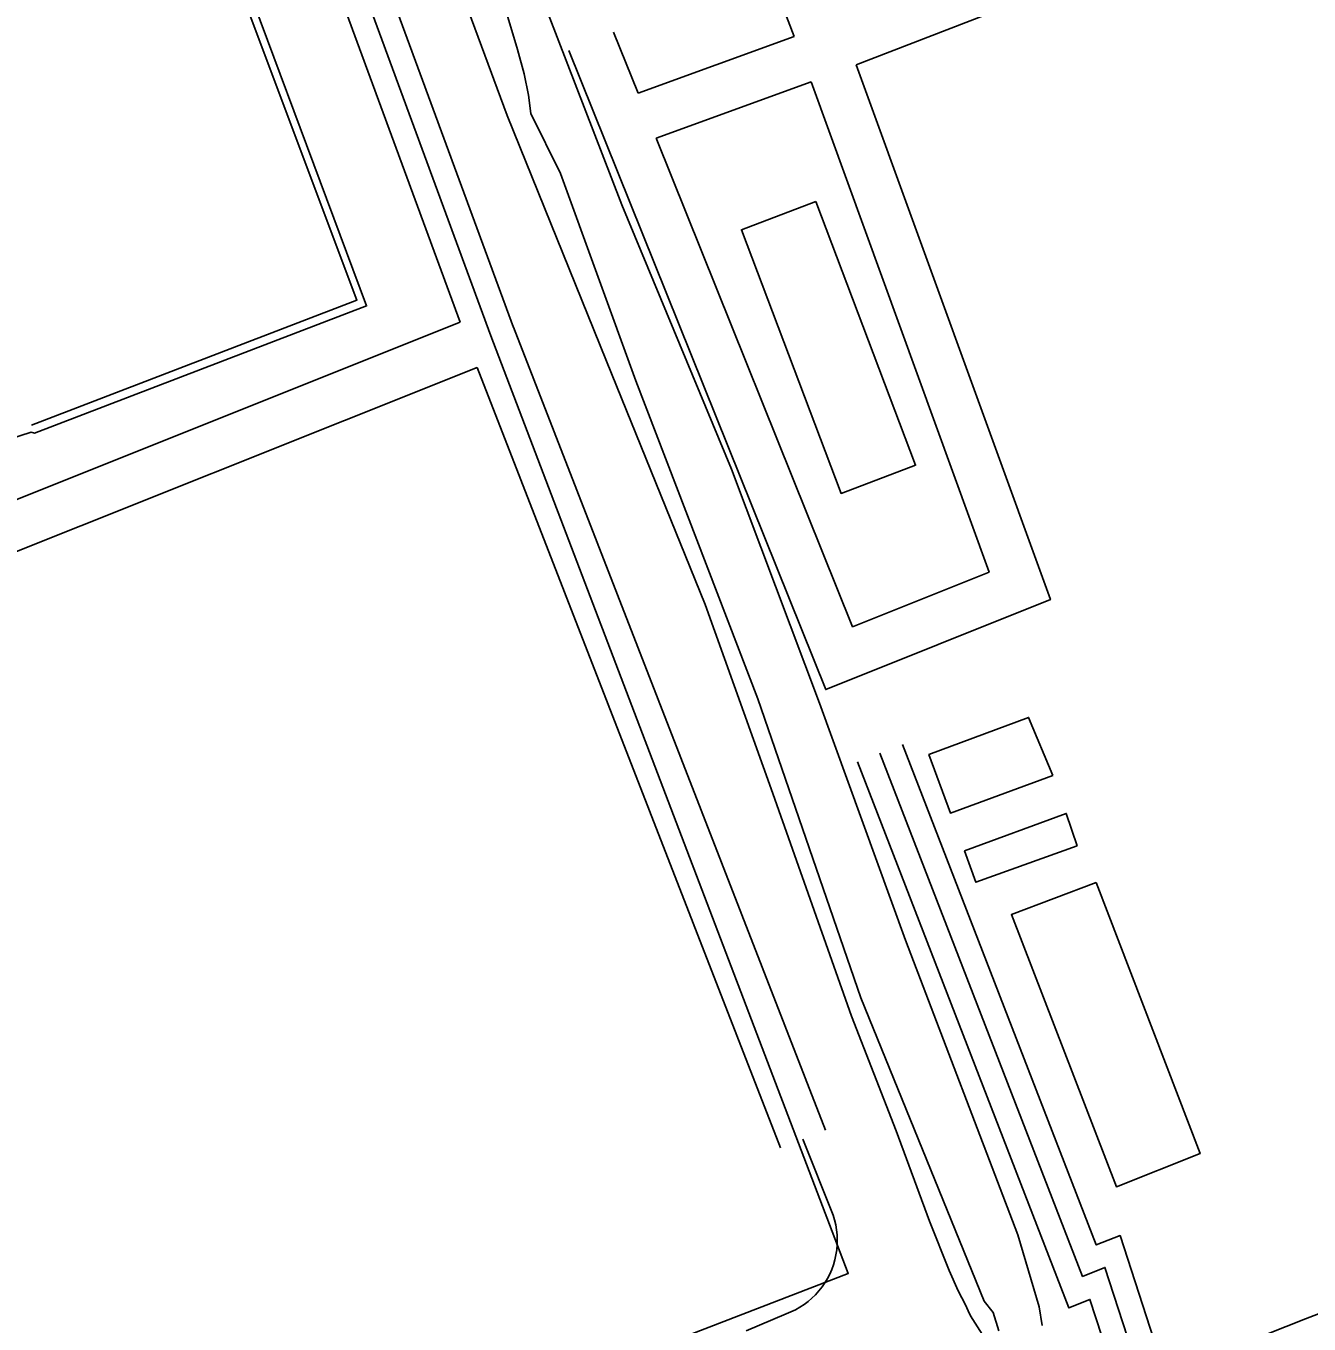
# Model space of a CAD drawing. Extents: x 3694830 to 3732949, y 415201 to 440970.
# Drawn here: x 3713048 to 3713845, y 428467 to 429273 of the extents above; entities that cross this region are included whole.
import ezdxf

# ---------------------------------------------------------------- set-up
doc = ezdxf.new("R2010")
doc.units = 0
for name, color, linetype in [('V-BLDG-OTLN', 7, 'Continuous'), ('V-ROAD-CNTR', 7, 'Continuous'), ('V-SITE-VEGE', 7, 'Continuous'), ('V-TOPO-SHOR', 7, 'Continuous'), ('V-UTIL-LINE', 7, 'Continuous')]:
    doc.layers.add(name, color=color, linetype=linetype)

msp = doc.modelspace()

# ---------------------------------------------------------------- linework, layer by layer
at = {"layer": 'V-BLDG-OTLN'}
for points in [[(3713538.4, 429164.04), (3713600.28, 429000.39), (3713553.99, 428982.88), (3713492.1, 429146.53)], [(3713685.57, 428807.81), (3713621.86, 428784.47), (3713608.56, 428820.77), (3713670.45, 428843.82)], [(3713700.67, 428764.18), (3713637.65, 428741.53), (3713630.65, 428761), (3713693.81, 428784.26)], [(3713712.37, 428741.32), (3713776.92, 428573.03), (3713724.98, 428552.42), (3713659.73, 428721.41)]]:
    msp.add_lwpolyline(points, close=True, dxfattribs=at)
at = {"layer": 'V-ROAD-CNTR'}
for points in [[(3713524.93, 429266.49), (3713367.9, 429676.1), (3713845.46, 429857.38), (3713870.17, 429861.88), (3713895.87, 429848.02), (3713912.98, 429815.56), (3714007.22, 429563.91)], [(3713061.72, 429798.61), (3713121.05, 429666.54), (3713336.61, 429080.74)], [(3713053.8, 429779.64), (3713107.16, 429660.87), (3713317.49, 429089.25)], [(3713140.18, 429658.02), (3713350.69, 429085.92)], [(3713563.46, 429248.88), (3714027.12, 429428.24)], [(3713412.69, 429269.13), (3713427.9, 429231.33)], [(3713427.9, 429231.33), (3713524.93, 429266.49)], [(3713384.86, 429257.93), (3713544.5, 428861.13), (3713684.01, 428916.98), (3713563.46, 429248.88)], [(3713439.1, 429203.48), (3713561.16, 428900.11), (3713645.9, 428934.03), (3713535.36, 429238.36)], [(3713439.1, 429203.48), (3713535.36, 429238.36)], [(3712460.2, 428756.44), (3712571.07, 428798.26), (3712988.49, 428957.76), (3713317.49, 429089.25)], [(3713350.63, 429086.08), (3713544.29, 428587.61)], [(3713336.61, 429080.74), (3713558.4, 428498.54), (3712905.21, 428246.55)], [(3712702.5, 428816.37), (3712999.41, 428929.82), (3713328.02, 429061.15)], [(3713328.02, 429061.15), (3713516.38, 428576.6)], [(3713592.14, 428827.03), (3713712.45, 428516.34), (3713727.21, 428522.19), (3713755.16, 428435.9)], [(3713578.15, 428821.62), (3713703.92, 428496.82), (3713717.87, 428502.35), (3713745.69, 428416.44)], [(3713564.16, 428816.2), (3713695.39, 428477.3), (3713708.53, 428482.51), (3713727.19, 428424.87)], [(3714257.9, 428630.05), (3713842.45, 428470.57), (3713755.16, 428435.9)], [(3713495.15, 428463.1), (3713519.99, 428473.56), (3713522.89, 428474.74), (3713525.7, 428476.1), (3713528.42, 428477.65), (3713531.04, 428479.36), (3713533.54, 428481.24), (3713535.91, 428483.28), (3713538.14, 428485.47), (3713540.23, 428487.79), (3713542.17, 428490.24), (3713543.95, 428492.82), (3713545.55, 428495.51), (3713546.98, 428498.29), (3713548.22, 428501.16), (3713549.28, 428504.1), (3713550.15, 428507.1), (3713550.82, 428510.16), (3713551.29, 428513.25), (3713551.56, 428516.36), (3713551.63, 428519.49), (3713551.5, 428522.62), (3713551.17, 428525.73), (3713550.64, 428528.81), (3713549.91, 428531.85), (3713548.99, 428534.84), (3713530.33, 428582.11)]]:
    msp.add_lwpolyline(points, dxfattribs=at)
at = {"layer": 'V-SITE-VEGE'}
for points in [[(3713651.86, 428463.03), (3713648.43, 428474.35), (3713642.77, 428481.52), (3713566.22, 428669.81), (3713502.35, 428855.3), (3713426.65, 429052.83), (3713379.7, 429181.5), (3713361.34, 429218.71), (3713359.99, 429230.02), (3713357.26, 429243.41), (3713353.14, 429258.42), (3713344.69, 429286.84), (3713295.19, 429413.9), (3713257.87, 429518.78), (3713222.6, 429615.8), (3713221.71, 429627.8), (3713230.28, 429637.93), (3713351.8, 429687.9), (3713561.12, 429769.48), (3713731.15, 429836.62), (3713881.09, 429895.05)], [(3713924.46, 429889.62), (3713752.79, 429817.17), (3713553.87, 429738.11), (3713364.45, 429669.18), (3713256.54, 429624.01), (3713249.37, 429617.57), (3713250.95, 429602.34), (3713319.67, 429418.22), (3713372.13, 429280.53), (3713417.96, 429162.01), (3713486.04, 428997.97), (3713540.55, 428852.66), (3713593.92, 428705.51), (3713663.79, 428522.54), (3713677.05, 428477.96), (3713678.87, 428466.41)]]:
    msp.add_lwpolyline(points, dxfattribs=at)
at = {"layer": 'V-TOPO-SHOR'}
for points in [[(3713873.18, 429902.12), (3713764.07, 429861.55), (3713634.61, 429812.49), (3713517.4, 429767.79), (3713362.98, 429708.41), (3713243.46, 429664.17), (3713204.4, 429650.42), (3713197.92, 429646.52), (3713192.82, 429640.53), (3713193.26, 429629.67), (3713203.81, 429604.7), (3713229.91, 429525.42), (3713272.32, 429413.07), (3713310.61, 429315.05), (3713346.6, 429217.49), (3713408.29, 429064.91), (3713469.53, 428913.94), (3713511.69, 428796.51), (3713560.49, 428658.28), (3713588.17, 428587.26)], [(3713588.17, 428587.26), (3713608.8, 428531.08), (3713621.18, 428500.57), (3713626.69, 428487.85), (3713631.28, 428479.07), (3713632.89, 428475.37), (3713634.27, 428472.36), (3713641.57, 428461)]]:
    msp.add_lwpolyline(points, dxfattribs=at)
at = {"layer": 'V-UTIL-LINE'}
for points in [[(3713462.63, 430332.73), (3713605.38, 429956.23), (3713326.46, 429846.4), (3713113.3, 429766.1), (3713113.3, 429766.1), (3713051.01, 429743.46), (3713049.63, 429742.78), (3713021.25, 429731.1), (3713026.73, 429713.8), (3713030.84, 429699.27), (3713137.22, 429421.74), (3713137.22, 429420.36), (3713149.59, 429393.37), (3713148.2, 429391.29), (3713157.81, 429367.07), (3713160.57, 429364.3), (3713259.38, 429099.23), (3713053.14, 429020.3), (3713051.07, 429021), (3713023.39, 429012.09), (3713018.55, 429010.03), (3712857.98, 428950.33), (3712831.23, 429023)], [(3713051.3, 429025.2), (3713253.39, 429102.76), (3713155.94, 429362.29), (3713153.87, 429362.99), (3713143.58, 429390.67), (3713143.58, 429392.05), (3713132.59, 429417.66), (3713129.84, 429423.2), (3713048.18, 429641.9), (3713023.48, 429709.02), (3713020.04, 429715.95), (3713013.85, 429727.03), (3712999.33, 429724.3), (3713000.7, 429722.92), (3712804.15, 429648.8), (3712646.35, 429589.09)]]:
    msp.add_lwpolyline(points, dxfattribs=at)

doc.saveas('drawing.dxf')
